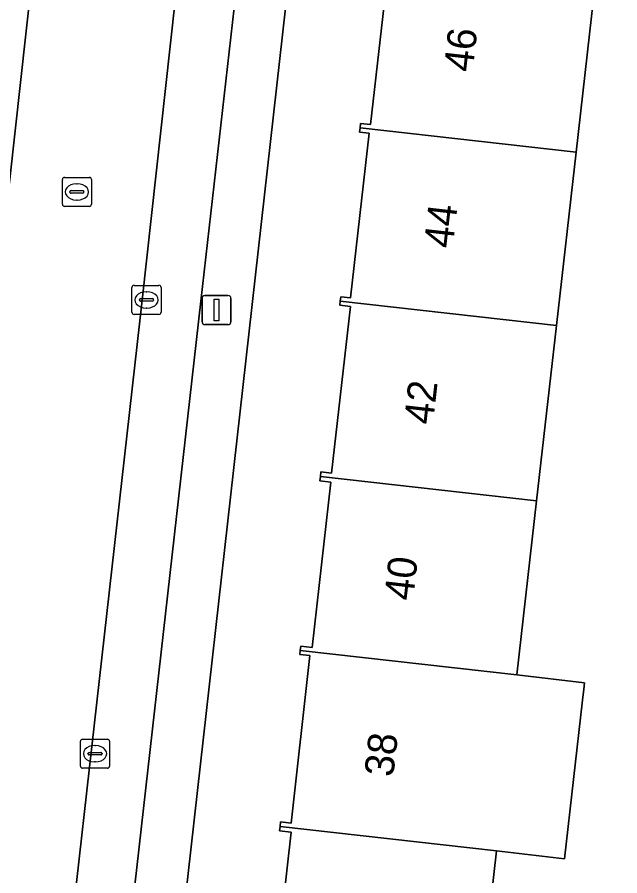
# Model space of a CAD drawing. Extents: x 161928 to 163071, y 386474 to 387428.
# Drawn here: x 162079.66 to 162100.36, y 386779.32 to 386808.82 of the extents above; entities that cross this region are included whole.
import ezdxf

# ---------------------------------------------------------------- set-up
doc = ezdxf.new("R2010")
doc.units = 0
for name, color, linetype in [('IMGEO_Erf', 7, 'Continuous'), ('IMGEO_Kolk', 7, 'Continuous'), ('IMGEO_Lichtmast', 7, 'Continuous'), ('IMGEO_Pand', 7, 'Continuous'), ('IMGEO_Pand_nummerreeks', 7, 'Continuous'), ('IMGEO_Parkeervlak_open', 7, 'Continuous'), ('IMGEO_Rijbaan_lokaal_open', 7, 'Continuous'), ('IMGEO_Rioolput', 7, 'Continuous'), ('IMGEO_Voetpad_open', 7, 'Continuous')]:
    doc.layers.add(name, color=color, linetype=linetype)

msp = doc.modelspace()

# ---------------------------------------------------------------- linework, layer by layer
at = {"layer": 'IMGEO_Erf'}
for points in [[(162089.833, 386817.598), (162084.377, 386769.109)], [(162088.427, 386775.106), (162089.073, 386780.815), (162088.678, 386780.86), (162088.695, 386781.015), (162088.713, 386781.171), (162089.069, 386781.131), (162089.72, 386786.881), (162089.369, 386786.92), (162089.385, 386787.062), (162089.402, 386787.204), (162089.795, 386787.16), (162090.438, 386792.841), (162090.061, 386792.884), (162090.079, 386793.04), (162090.096, 386793.194), (162090.46, 386793.153), (162091.108, 386798.879), (162090.741, 386798.92), (162090.758, 386799.065), (162090.774, 386799.21), (162091.112, 386799.171), (162091.753, 386804.835), (162091.423, 386804.872), (162091.44, 386805.02), (162091.457, 386805.171), (162091.8, 386805.133), (162092.46, 386810.96)], [(162099.552, 386810.27), (162098.859, 386804.176), (162098.183, 386798.221), (162097.498, 386792.196), (162096.819, 386786.217), (162099.147, 386785.952), (162099.121, 386785.725), (162099.078, 386785.347), (162098.459, 386779.905), (162096.131, 386780.17), (162095.449, 386774.168), (162094.742, 386767.943), (162106.503, 386766.612)]]:
    msp.add_lwpolyline(points, dxfattribs=at)
at = {"layer": 'IMGEO_Kolk'}
for p, q in [((162083.604, 386798.679), (162083.604, 386799.531)), ((162083.679, 386799.605), (162084.531, 386799.605)), ((162084.605, 386799.531), (162084.605, 386798.679)), ((162084.092, 386799.385), (162084.117, 386799.385)), ((162083.863, 386799.099), (162083.863, 386799.111)), ((162084.301, 386799.062), (162083.903, 386799.062)), ((162083.906, 386799.148), (162084.304, 386799.148)), ((162084.347, 386799.111), (162084.347, 386799.099)), ((162084.531, 386798.605), (162083.679, 386798.605)), ((162084.115, 386798.825), (162084.09, 386798.825)), ((162081.837, 386783.086), (162081.837, 386783.938)), ((162081.912, 386784.012), (162082.764, 386784.012)), ((162082.838, 386783.938), (162082.838, 386783.086)), ((162082.139, 386783.555), (162082.537, 386783.555)), ((162082.325, 386783.792), (162082.35, 386783.792)), ((162082.096, 386783.506), (162082.096, 386783.518)), ((162082.534, 386783.469), (162082.136, 386783.469)), ((162082.58, 386783.518), (162082.58, 386783.506)), ((162082.764, 386783.012), (162081.912, 386783.012)), ((162082.348, 386783.232), (162082.323, 386783.232))]:
    msp.add_line(p, q, dxfattribs=at)
for points in [[(162083.604, 386798.679), (162083.604, 386799.531)], [(162083.679, 386799.605), (162084.531, 386799.605)], [(162084.605, 386799.531), (162084.605, 386798.679)], [(162084.531, 386798.605), (162083.679, 386798.605)], [(162081.837, 386783.086), (162081.837, 386783.938)], [(162081.912, 386784.012), (162082.764, 386784.012)], [(162082.838, 386783.938), (162082.838, 386783.086)], [(162082.764, 386783.012), (162081.912, 386783.012)]]:
    msp.add_lwpolyline(points, dxfattribs=at)
for centre, radius, start, end in [((162083.681, 386799.529), 0.0765, 91.552, 178.448), ((162083.681, 386799.529), 0.0765, 91.552, 178.448), ((162084.529, 386799.529), 0.0765, 1.552, 88.448), ((162084.529, 386799.529), 0.0765, 1.552, 88.448), ((162083.903, 386799.108), 0.0403, 85.8775, 175.7526), ((162083.9, 386799.098), 0.0366, 178.938, 274.7102), ((162084.304, 386799.105), 0.043, 264.8664, 352.4533), ((162084.308, 386799.11), 0.0386, 1.7309, 96.639), ((162083.681, 386798.681), 0.0765, 181.552, 268.448), ((162083.681, 386798.681), 0.0765, 181.552, 268.448), ((162084.529, 386798.681), 0.0765, 271.552, 358.448), ((162084.529, 386798.681), 0.0765, 271.552, 358.448), ((162081.914, 386783.936), 0.0765, 91.552, 178.448), ((162081.914, 386783.936), 0.0765, 91.552, 178.448), ((162082.762, 386783.936), 0.0765, 1.552, 88.448), ((162082.762, 386783.936), 0.0765, 1.552, 88.448), ((162082.136, 386783.515), 0.0403, 85.8775, 175.7526), ((162082.541, 386783.517), 0.0386, 1.7309, 96.639), ((162082.133, 386783.505), 0.0366, 178.938, 274.7102), ((162082.537, 386783.512), 0.043, 264.8664, 352.4533), ((162081.914, 386783.088), 0.0765, 181.552, 268.448), ((162081.914, 386783.088), 0.0765, 181.552, 268.448), ((162082.762, 386783.088), 0.0765, 271.552, 358.448), ((162082.762, 386783.088), 0.0765, 271.552, 358.448)]:
    msp.add_arc(centre, radius, start, end, dxfattribs=at)
for centre, major_axis, ratio, start_param, end_param in [((162084.091, 386799.105), (-0.387, 0.002), 0.722429, 4.712389, 7.853982), ((162084.116, 386799.105), (-0.39, 0.002), 0.717154, 1.570796, 4.712389), ((162082.324, 386783.512), (-0.387, 0.002), 0.722429, 4.712389, 7.853982), ((162082.349, 386783.512), (-0.39, 0.002), 0.717154, 1.570796, 4.712389)]:
    msp.add_ellipse(centre, major_axis=major_axis, ratio=ratio, start_param=start_param, end_param=end_param, dxfattribs=at)
at = {"layer": 'IMGEO_Lichtmast'}
for p, q in [((162086.114, 386799.256), (162086.904, 386799.256)), ((162086.904, 386799.256), (162086.114, 386799.256)), ((162086.014, 386798.356), (162086.014, 386799.156)), ((162086.014, 386799.156), (162086.014, 386798.356)), ((162087.004, 386799.156), (162087.004, 386798.356)), ((162087.004, 386798.356), (162087.004, 386799.156)), ((162086.904, 386798.256), (162086.114, 386798.256)), ((162086.114, 386798.256), (162086.904, 386798.256))]:
    msp.add_line(p, q, dxfattribs=at)
msp.add_lwpolyline([(162086.434, 386799.131), (162086.584, 386799.131), (162086.584, 386798.381), (162086.434, 386798.381), (162086.434, 386799.131)], dxfattribs=at)
for centre, start, end in [((162086.114, 386799.156), 90, 180), ((162086.114, 386799.156), 90, 180), ((162086.904, 386799.156), 0, 90), ((162086.904, 386799.156), 360, 90), ((162086.114, 386798.356), 180, 270), ((162086.114, 386798.356), 180, 270), ((162086.904, 386798.356), 270, 0), ((162086.904, 386798.356), 270, 0)]:
    msp.add_arc(centre, 0.1, start, end, dxfattribs=at)
at = {"layer": 'IMGEO_Pand'}
for points in [[(162098.859, 386804.176), (162099.552, 386810.27), (162092.102, 386811.118), (162092.089, 386811.002), (162092.46, 386810.96), (162091.8, 386805.133), (162091.457, 386805.171), (162091.44, 386805.02)], [(162098.183, 386798.221), (162098.859, 386804.176), (162091.44, 386805.02), (162091.423, 386804.872), (162091.753, 386804.835), (162091.112, 386799.171), (162090.774, 386799.21), (162090.758, 386799.065)], [(162090.758, 386799.065), (162090.741, 386798.92), (162091.108, 386798.879), (162090.46, 386793.153), (162090.096, 386793.194), (162090.079, 386793.04), (162097.498, 386792.196), (162098.183, 386798.221)], [(162090.079, 386793.04), (162090.061, 386792.884), (162090.438, 386792.841), (162089.795, 386787.16), (162089.402, 386787.204), (162089.385, 386787.062), (162096.819, 386786.217), (162097.498, 386792.196)], [(162099.078, 386785.347), (162099.121, 386785.725), (162099.147, 386785.952), (162096.819, 386786.217), (162089.385, 386787.062), (162089.369, 386786.92), (162089.72, 386786.881), (162089.069, 386781.131), (162088.713, 386781.171), (162088.695, 386781.015), (162096.131, 386780.17), (162098.459, 386779.905)], [(162088.695, 386781.015), (162088.678, 386780.86), (162089.073, 386780.815), (162088.427, 386775.106), (162088.086, 386775.145), (162088.071, 386775.008), (162095.449, 386774.168), (162096.131, 386780.17)]]:
    msp.add_lwpolyline(points, close=True, dxfattribs=at)
at = {"layer": 'IMGEO_Parkeervlak_open'}
for points in [[(162085.895, 386816.661), (162083.956, 386799.092), (162079.897, 386763.041)], [(162085.969, 386799.06), (162087.861, 386815.698)], [(162081.953, 386763.485), (162085.969, 386799.06)]]:
    msp.add_lwpolyline(points, dxfattribs=at)
at = {"layer": 'IMGEO_Rijbaan_lokaal_open'}
msp.add_lwpolyline([(162083.956, 386799.092), (162085.895, 386816.661), (162085.914, 386817.194), (162080.655, 386817.752), (162080.704, 386816.794), (162080.675, 386815.201), (162080.514, 386813.23), (162079.408, 386803.249), (162078.898, 386798.979), (162077.228, 386784.056), (162075.219, 386766.106), (162074.911, 386763.372), (162079.886, 386762.942), (162079.897, 386763.041)], close=True, dxfattribs=at)
at = {"layer": 'IMGEO_Rioolput'}
for p, q in [((162081.215, 386802.39), (162081.215, 386803.242)), ((162081.29, 386803.316), (162082.142, 386803.316)), ((162081.703, 386803.096), (162081.728, 386803.096)), ((162082.216, 386803.242), (162082.216, 386802.39)), ((162081.474, 386802.81), (162081.474, 386802.822)), ((162081.912, 386802.773), (162081.514, 386802.773)), ((162081.517, 386802.859), (162081.915, 386802.859)), ((162081.958, 386802.822), (162081.958, 386802.81)), ((162081.726, 386802.536), (162081.701, 386802.536)), ((162082.142, 386802.316), (162081.29, 386802.316))]:
    msp.add_line(p, q, dxfattribs=at)
for points in [[(162081.215, 386802.39), (162081.215, 386803.242)], [(162081.29, 386803.316), (162082.142, 386803.316)], [(162082.216, 386803.242), (162082.216, 386802.39)], [(162082.142, 386802.316), (162081.29, 386802.316)]]:
    msp.add_lwpolyline(points, dxfattribs=at)
for centre, radius, start, end in [((162081.292, 386803.24), 0.0765, 91.552, 178.448), ((162081.292, 386803.24), 0.0765, 91.552, 178.448), ((162082.14, 386803.24), 0.0765, 1.552, 88.448), ((162082.14, 386803.24), 0.0765, 1.552, 88.448), ((162081.514, 386802.819), 0.0403, 85.8775, 175.7526), ((162081.511, 386802.809), 0.0366, 178.938, 274.7102), ((162081.915, 386802.816), 0.043, 264.8664, 352.4533), ((162081.919, 386802.821), 0.0386, 1.7309, 96.639), ((162081.292, 386802.392), 0.0765, 181.552, 268.448), ((162081.292, 386802.392), 0.0765, 181.552, 268.448), ((162082.14, 386802.392), 0.0765, 271.552, 358.448), ((162082.14, 386802.392), 0.0765, 271.552, 358.448)]:
    msp.add_arc(centre, radius, start, end, dxfattribs=at)
for centre, major_axis, ratio, start_param, end_param in [((162081.702, 386802.816), (-0.387, 0.002), 0.722429, 4.712389, 7.853982), ((162081.727, 386802.816), (-0.39, 0.002), 0.717154, 1.570796, 4.712389)]:
    msp.add_ellipse(centre, major_axis=major_axis, ratio=ratio, start_param=start_param, end_param=end_param, dxfattribs=at)
at = {"layer": 'IMGEO_Voetpad_open'}
for points in [[(162083.355, 386759.809), (162084.229, 386767.795), (162084.377, 386769.109), (162089.833, 386817.598), (162090.441, 386822.62), (162090.455, 386822.824), (162092.006, 386836.491), (162093.369, 386848.507), (162093.586, 386850.424), (162095.89, 386870.733)], [(162087.861, 386815.698), (162085.969, 386799.06), (162081.953, 386763.485)], [(162076.08, 386799.282), (162078.898, 386798.979), (162079.408, 386803.249), (162080.514, 386813.23)]]:
    msp.add_lwpolyline(points, dxfattribs=at)

# ---------------------------------------------------------------- texts
at = {"layer": 'IMGEO_Pand_nummerreeks'}
for s, rotation, p in [('46', 83.5743, (162095.304, 386806.91)), ('44', 83.5743, (162094.622, 386800.855)), ('42', 83.5743, (162093.94, 386794.796)), ('40', 83.5743, (162093.259, 386788.747)), ('38', 83.5716, (162092.577, 386782.692))]:
    msp.add_text(s, height=1, rotation=rotation, dxfattribs=at).set_placement(p)

doc.saveas('drawing.dxf')
